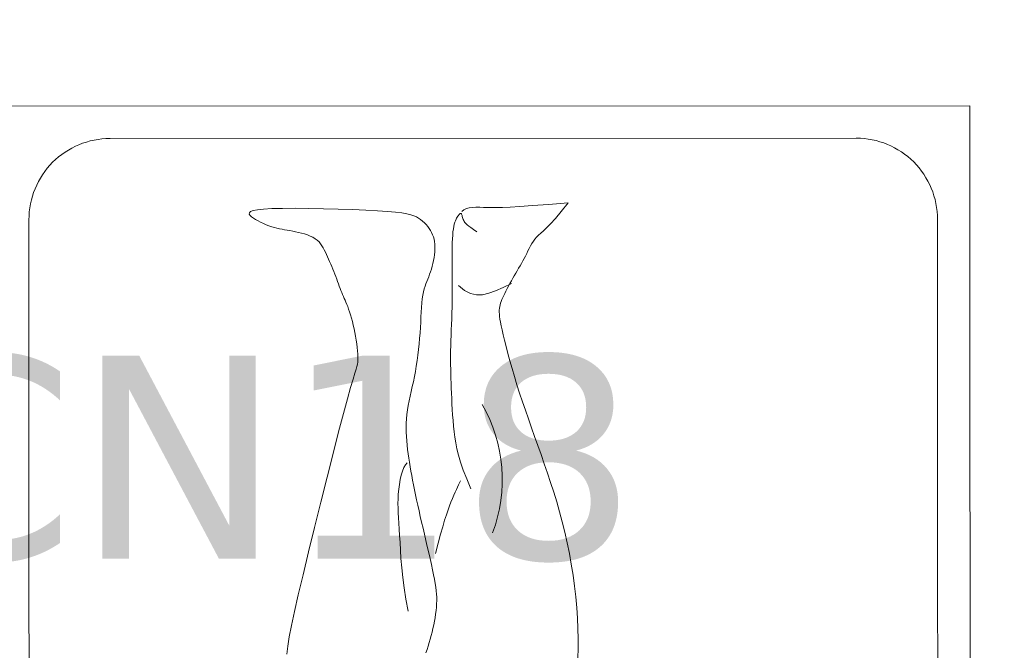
# Model space of a CAD drawing. Header units: millimetres. Extents: x 24385 to 79107, y -56478 to -23676.
# Tile 642 of 656: x 67449 to 67522, y -39987 to -39940. Entities that reach past the tile are written whole.
import ezdxf

# ---------------------------------------------------------------- set-up
doc = ezdxf.new("R2010")
doc.units = ezdxf.units.MM
doc.header["$LTSCALE"] = 2
for name, color, linetype, lineweight in [('0_OPIS', 7, 'Continuous', 13), ('10', 7, 'Continuous', 9), ('3DPLAN_A_TABELKA POMIESZCZEŃ', 7, 'Continuous', 0), ('6', 253, 'Continuous', 0), ('IS_freon_opis', 211, 'Continuous', 30)]:
    doc.layers.add(name, color=color, linetype=linetype, lineweight=lineweight)
doc.layers.add('3DPLAN_A_KRESKOWANIE 1', color=253, linetype='Continuous')
doc.layers.add('3DPLAN_A_OPIS', color=8, linetype='Continuous')
doc.layers.add('FURNITURE ZD 1 500', color=7, linetype='Continuous', lineweight=13, true_color=0x9fa8a5)
doc.styles.add('ARIAL', font='arial.ttf')
doc.styles.get("Standard").update_dxf_attribs({"font": 'arial.ttf'})

# ---------------------------------------------------------------- blocks, each defined once
blk = doc.blocks.new('A$C7B9C5A86')
at = {"layer": '6', "color": 7}
for p, q in [((0.02756, 0.31592), (0.02552, 0.31461)), ((0.02966, 0.31706), (0.02756, 0.31592)), ((0.03183, 0.31802), (0.02966, 0.31706)), ((0.03406, 0.3188), (0.03183, 0.31802)), ((0.03636, 0.31942), (0.03406, 0.3188)), ((0.03874, 0.31986), (0.03636, 0.31942)), ((0.04119, 0.32015), (0.03874, 0.31986)), ((0.04372, 0.32029), (0.04119, 0.32015)), ((0.04634, 0.32028), (0.04372, 0.32029)), ((0.04905, 0.32012), (0.04634, 0.32028)), ((0.05185, 0.31984), (0.04905, 0.32012)), ((0.05472, 0.31942), (0.05185, 0.31984)), ((0.05761, 0.3189), (0.05472, 0.31942)), ((0.0605, 0.31828), (0.05761, 0.3189)), ((0.06336, 0.31757), (0.0605, 0.31828)), ((0.06615, 0.31679), (0.06336, 0.31757)), ((0.06885, 0.31594), (0.06615, 0.31679)), ((0.07142, 0.31505), (0.06885, 0.31594)), ((0.35579, 0.31537), (0.34985, 0.31401)), ((0.36149, 0.31665), (0.35579, 0.31537)), ((0.36687, 0.31782), (0.36149, 0.31665)), ((0.37185, 0.31886), (0.36687, 0.31782)), ((0.37637, 0.31974), (0.37185, 0.31886)), ((0.38049, 0.32047), (0.37637, 0.31974)), ((0.38429, 0.32105), (0.38049, 0.32047)), ((0.38782, 0.32149), (0.38429, 0.32105)), ((0.39118, 0.32178), (0.38782, 0.32149)), ((0.39443, 0.32194), (0.39118, 0.32178)), ((0.39765, 0.32196), (0.39443, 0.32194)), ((0.40091, 0.32186), (0.39765, 0.32196)), ((0.40427, 0.32164), (0.40091, 0.32186)), ((0.40773, 0.32129), (0.40427, 0.32164)), ((0.41126, 0.32084), (0.40773, 0.32129)), ((0.41484, 0.32029), (0.41126, 0.32084)), ((0.41845, 0.31965), (0.41484, 0.32029)), ((0.42208, 0.31893), (0.41845, 0.31965)), ((0.42569, 0.31813), (0.42208, 0.31893)), ((0.42926, 0.31727), (0.42569, 0.31813)), ((0.43278, 0.31634), (0.42926, 0.31727)), ((0.43627, 0.31537), (0.43278, 0.31634)), ((0.43973, 0.31436), (0.43627, 0.31537)), ((0.01676, 0.30599), (0.01535, 0.30394)), ((0.01829, 0.30795), (0.01676, 0.30599)), ((0.01994, 0.3098), (0.01829, 0.30795)), ((0.02171, 0.31154), (0.01994, 0.3098)), ((0.02357, 0.31315), (0.02171, 0.31154)), ((0.02552, 0.31461), (0.02357, 0.31315)), ((0.07385, 0.31412), (0.07142, 0.31505)), ((0.07619, 0.31317), (0.07385, 0.31412)), ((0.07851, 0.31222), (0.07619, 0.31317)), ((0.08088, 0.3113), (0.07851, 0.31222)), ((0.08338, 0.31042), (0.08088, 0.3113)), ((0.08608, 0.3096), (0.08338, 0.31042)), ((0.08905, 0.30886), (0.08608, 0.3096)), ((0.09235, 0.30823), (0.08905, 0.30886)), ((0.09605, 0.30771), (0.09235, 0.30823)), ((0.10011, 0.30729), (0.09605, 0.30771)), ((0.10451, 0.30694), (0.10011, 0.30729)), ((0.10919, 0.30664), (0.10451, 0.30694)), ((0.11412, 0.30636), (0.10919, 0.30664)), ((0.11925, 0.30608), (0.11412, 0.30636)), ((0.12455, 0.30577), (0.11925, 0.30608)), ((0.12997, 0.3054), (0.12455, 0.30577)), ((0.31357, 0.3056), (0.30793, 0.30432)), ((0.31936, 0.30692), (0.31357, 0.3056)), ((0.32531, 0.3083), (0.31936, 0.30692)), ((0.33141, 0.30972), (0.32531, 0.3083)), ((0.33758, 0.31116), (0.33141, 0.30972)), ((0.34376, 0.3126), (0.33758, 0.31116)), ((0.34985, 0.31401), (0.34376, 0.3126)), ((0.44318, 0.31333), (0.43973, 0.31436)), ((0.44663, 0.31227), (0.44318, 0.31333)), ((0.45011, 0.31121), (0.44663, 0.31227)), ((0.01191, 0.29617), (0.01097, 0.29225)), ((0.01294, 0.29926), (0.01191, 0.29617)), ((0.01408, 0.30177), (0.01294, 0.29926)), ((0.01535, 0.30394), (0.01408, 0.30177)), ((0.13547, 0.30497), (0.12997, 0.3054)), ((0.14103, 0.30445), (0.13547, 0.30497)), ((0.1466, 0.30385), (0.14103, 0.30445)), ((0.15217, 0.30318), (0.1466, 0.30385)), ((0.1577, 0.30244), (0.15217, 0.30318)), ((0.16316, 0.30162), (0.1577, 0.30244)), ((0.16852, 0.30073), (0.16316, 0.30162)), ((0.17376, 0.29976), (0.16852, 0.30073)), ((0.17884, 0.29873), (0.17376, 0.29976)), ((0.18378, 0.29766), (0.17884, 0.29873)), ((0.18859, 0.29658), (0.18378, 0.29766)), ((0.19331, 0.29553), (0.18859, 0.29658)), ((0.26823, 0.29616), (0.26381, 0.2954)), ((0.27273, 0.29697), (0.26823, 0.29616)), ((0.27733, 0.29785), (0.27273, 0.29697)), ((0.28206, 0.29878), (0.27733, 0.29785)), ((0.28693, 0.29977), (0.28206, 0.29878)), ((0.29195, 0.30083), (0.28693, 0.29977)), ((0.29713, 0.30194), (0.29195, 0.30083)), ((0.30245, 0.3031), (0.29713, 0.30194)), ((0.30793, 0.30432), (0.30245, 0.3031)), ((0.01012, 0.28722), (0.00934, 0.28085)), ((0.01097, 0.29225), (0.01012, 0.28722)), ((0.19793, 0.29455), (0.19331, 0.29553)), ((0.20249, 0.29365), (0.19793, 0.29455)), ((0.20699, 0.29289), (0.20249, 0.29365)), ((0.21146, 0.29229), (0.20699, 0.29289)), ((0.21591, 0.29187), (0.21146, 0.29229)), ((0.22035, 0.29163), (0.21591, 0.29187)), ((0.22477, 0.29155), (0.22035, 0.29163)), ((0.22917, 0.29162), (0.22477, 0.29155)), ((0.23355, 0.29181), (0.22917, 0.29162)), ((0.23791, 0.29211), (0.23355, 0.29181)), ((0.24225, 0.2925), (0.23791, 0.29211)), ((0.24656, 0.29296), (0.24225, 0.2925)), ((0.25086, 0.29348), (0.24656, 0.29296)), ((0.25515, 0.29407), (0.25086, 0.29348)), ((0.25946, 0.2947), (0.25515, 0.29407)), ((0.26381, 0.2954), (0.25946, 0.2947)), ((0.00934, 0.28085), (0.00862, 0.27288)), ((0.00862, 0.27288), (0.00794, 0.26305)), ((0.00794, 0.26305), (0.00729, 0.25125)), ((0.00729, 0.25125), (0.0067, 0.23791)), ((0.0067, 0.23791), (0.00619, 0.22359)), ((0.11205, 0.23585), (0.11528, 0.23677)), ((0.11528, 0.23677), (0.11868, 0.23768)), ((0.11868, 0.23768), (0.12223, 0.23855)), ((0.12223, 0.23855), (0.12589, 0.23939)), ((0.12589, 0.23939), (0.12963, 0.24016)), ((0.12963, 0.24016), (0.13341, 0.24087)), ((0.13341, 0.24087), (0.1372, 0.2415)), ((0.1372, 0.2415), (0.14095, 0.24204)), ((0.14095, 0.24204), (0.1446, 0.24249)), ((0.1446, 0.24249), (0.1481, 0.24283)), ((0.1481, 0.24283), (0.15139, 0.24307)), ((0.15139, 0.24307), (0.15441, 0.2432)), ((0.15441, 0.2432), (0.15711, 0.2432)), ((0.15711, 0.2432), (0.15943, 0.24308)), ((0.15943, 0.24308), (0.16142, 0.24281)), ((0.16142, 0.24281), (0.16354, 0.2423)), ((0.16354, 0.2423), (0.16635, 0.24146)), ((0.16635, 0.24146), (0.17042, 0.24019)), ((0.17042, 0.24019), (0.1763, 0.23838)), ((0.1763, 0.23838), (0.18456, 0.23594)), ((0.08769, 0.22625), (0.08975, 0.22706)), ((0.08975, 0.22706), (0.0917, 0.22788)), ((0.0917, 0.22788), (0.09359, 0.22872)), ((0.09359, 0.22872), (0.09546, 0.22956)), ((0.09546, 0.22956), (0.09736, 0.23042)), ((0.09736, 0.23042), (0.09934, 0.23129)), ((0.09934, 0.23129), (0.10145, 0.23217)), ((0.10145, 0.23217), (0.10374, 0.23307)), ((0.10374, 0.23307), (0.10626, 0.23398)), ((0.10626, 0.23398), (0.10903, 0.23491)), ((0.10903, 0.23491), (0.11205, 0.23585)), ((0.18456, 0.23594), (0.19577, 0.23277)), ((0.19577, 0.23277), (0.21048, 0.22877)), ((0.21048, 0.22877), (0.229, 0.22389)), ((0.00619, 0.22359), (0.00578, 0.20887)), ((0.06115, 0.21608), (0.06364, 0.21715)), ((0.06364, 0.21715), (0.06614, 0.21821)), ((0.06614, 0.21821), (0.06865, 0.21923)), ((0.06865, 0.21923), (0.07116, 0.22022)), ((0.07116, 0.22022), (0.07366, 0.22116)), ((0.07366, 0.22116), (0.07613, 0.22207)), ((0.07613, 0.22207), (0.07857, 0.22294)), ((0.07857, 0.22294), (0.08096, 0.22379)), ((0.08096, 0.22379), (0.08328, 0.22462)), ((0.08328, 0.22462), (0.08553, 0.22543)), ((0.08553, 0.22543), (0.08769, 0.22625)), ((0.229, 0.22389), (0.25063, 0.21831)), ((0.25063, 0.21831), (0.27441, 0.21228)), ((0.00578, 0.20887), (0.0055, 0.19431)), ((0.04087, 0.20594), (0.04281, 0.2073)), ((0.04281, 0.2073), (0.04485, 0.20853)), ((0.04485, 0.20853), (0.04699, 0.20965)), ((0.04699, 0.20965), (0.04921, 0.21072)), ((0.04921, 0.21072), (0.0515, 0.21177)), ((0.0515, 0.21177), (0.05385, 0.21283)), ((0.05385, 0.21283), (0.05624, 0.21391)), ((0.05624, 0.21391), (0.05868, 0.215)), ((0.05868, 0.215), (0.06115, 0.21608)), ((0.27441, 0.21228), (0.29938, 0.20602)), ((0.03316, 0.19567), (0.03441, 0.19825)), ((0.03441, 0.19825), (0.03581, 0.20058)), ((0.03581, 0.20058), (0.03736, 0.20261)), ((0.03736, 0.20261), (0.03905, 0.20439)), ((0.03905, 0.20439), (0.04087, 0.20594)), ((0.29938, 0.20602), (0.32457, 0.19977)), ((0.32457, 0.19977), (0.34904, 0.19376)), ((0.0055, 0.19431), (0.00538, 0.18048)), ((0.03019, 0.18698), (0.03106, 0.18998)), ((0.03106, 0.18998), (0.03205, 0.19289)), ((0.03205, 0.19289), (0.03316, 0.19567)), ((0.34904, 0.19376), (0.37181, 0.18824)), ((0.37181, 0.18824), (0.39194, 0.18343)), ((0.00538, 0.18048), (0.00543, 0.16796)), ((0.02766, 0.17525), (0.02817, 0.17804)), ((0.02817, 0.17804), (0.02875, 0.18095)), ((0.02875, 0.18095), (0.02942, 0.18395)), ((0.02942, 0.18395), (0.03019, 0.18698)), ((0.39194, 0.18343), (0.40872, 0.17952)), ((0.40872, 0.17952), (0.42246, 0.17651)), ((0.00543, 0.16796), (0.00569, 0.1573)), ((0.02631, 0.1674), (0.02676, 0.16996)), ((0.02676, 0.16996), (0.0272, 0.17257)), ((0.0272, 0.17257), (0.02766, 0.17525)), ((0.42246, 0.17651), (0.43376, 0.17431)), ((0.43376, 0.17431), (0.4432, 0.17288)), ((0.4432, 0.17288), (0.45134, 0.17215)), ((0.0238, 0.15703), (0.02459, 0.15971)), ((0.02459, 0.15971), (0.02525, 0.16231)), ((0.02525, 0.16231), (0.02581, 0.16486)), ((0.02581, 0.16486), (0.02631, 0.1674)), ((0.00569, 0.1573), (0.00616, 0.14894)), ((0.00616, 0.14894), (0.00684, 0.14275)), ((0.01932, 0.14592), (0.02059, 0.14865)), ((0.02059, 0.14865), (0.02178, 0.15145)), ((0.02178, 0.15145), (0.02286, 0.15427)), ((0.02286, 0.15427), (0.0238, 0.15703)), ((0.00684, 0.14275), (0.0077, 0.13849)), ((0.0077, 0.13849), (0.00871, 0.13588)), ((0.01379, 0.1369), (0.01519, 0.13875)), ((0.01519, 0.13875), (0.01659, 0.14091)), ((0.01659, 0.14091), (0.01797, 0.14332)), ((0.01797, 0.14332), (0.01932, 0.14592)), ((0.00871, 0.13588), (0.00985, 0.13468)), ((0.00985, 0.13468), (0.01109, 0.13462)), ((0.01109, 0.13462), (0.01241, 0.13545)), ((0.01241, 0.13545), (0.01379, 0.1369))]:
    blk.add_line(p, q, dxfattribs=at)
for points in [[(0.45508, 0.46311), (0.44561, 0.46343), (0.43587, 0.46349), (0.42585, 0.46329), (0.41552, 0.46282), (0.40494, 0.46209), (0.39418, 0.46111), (0.3833, 0.45987), (0.37237, 0.4584), (0.36145, 0.45669), (0.35061, 0.45475), (0.33991, 0.45259), (0.32942, 0.45022), (0.31912, 0.44766), (0.30901, 0.44493), (0.29908, 0.44206), (0.28932, 0.43908), (0.27972, 0.436), (0.27026, 0.43285), (0.26095, 0.42966), (0.25176, 0.42645), (0.24269, 0.42323), (0.23373, 0.42004), (0.22487, 0.41688), (0.21611, 0.41379), (0.20744, 0.41077), (0.19885, 0.40786), (0.19033, 0.40506), (0.1819, 0.4024), (0.17362, 0.39989), (0.16557, 0.39754), (0.15785, 0.39536), (0.15054, 0.39338), (0.14372, 0.39158), (0.13749, 0.39), (0.13192, 0.38864), (0.12707, 0.38751), (0.1229, 0.38659), (0.11931, 0.38587), (0.11623, 0.38534), (0.11357, 0.38498), (0.11124, 0.38477), (0.10917, 0.3847), (0.10728, 0.38474), (0.10548, 0.3849), (0.10374, 0.38516), (0.10203, 0.38553), (0.10031, 0.38602), (0.09856, 0.38661), (0.09673, 0.38733), (0.09481, 0.38816), (0.09276, 0.38911), (0.09055, 0.39019), (0.08821, 0.39137), (0.08576, 0.39264), (0.08323, 0.39398), (0.08064, 0.39538), (0.07804, 0.39681), (0.07543, 0.39828), (0.07285, 0.39974), (0.07033, 0.4012), (0.06785, 0.40265), (0.0654, 0.40408), (0.06297, 0.40549), (0.06055, 0.40687), (0.05812, 0.40824), (0.05567, 0.40957), (0.05319, 0.41087), (0.05067, 0.41214), (0.04813, 0.41339), (0.04561, 0.41467), (0.04313, 0.41598), (0.04073, 0.41736), (0.03843, 0.41883), (0.03626, 0.42041), (0.03425, 0.42213), (0.03238, 0.42403), (0.03041, 0.42624), (0.02804, 0.42888), (0.02499, 0.4321), (0.02095, 0.43604), (0.01564, 0.44083), (0.00875, 0.44662), (0, 0.45353)], [(0.00865, 0.34724), (0.00696, 0.34936), (0.00577, 0.35188), (0.005, 0.35477), (0.00456, 0.35797), (0.00439, 0.36145), (0.00441, 0.36515), (0.00452, 0.36903), (0.00466, 0.37305), (0.00476, 0.37724), (0.00475, 0.38205), (0.0046, 0.388), (0.00425, 0.39564), (0.00367, 0.40547), (0.00279, 0.41805), (0.00159, 0.43389), (0, 0.45353)], [(0.08074, 0.39681), (0.08457, 0.38853), (0.08786, 0.38105), (0.09037, 0.37421), (0.09185, 0.36784), (0.09204, 0.3618), (0.09071, 0.35592), (0.08761, 0.35003), (0.08249, 0.34399)], [(0.28597, 0.35624), (0.27597, 0.35206), (0.26715, 0.34866), (0.25933, 0.34596), (0.25233, 0.34385), (0.24597, 0.34224), (0.24006, 0.34103), (0.23444, 0.34013), (0.22891, 0.33942), (0.22334, 0.33884), (0.21772, 0.33835), (0.21209, 0.33794), (0.20649, 0.33761), (0.20096, 0.33732), (0.19554, 0.33709), (0.19026, 0.33688), (0.18516, 0.33668), (0.18026, 0.3365), (0.17553, 0.33633), (0.17092, 0.33618), (0.16638, 0.33605), (0.16185, 0.33596), (0.15728, 0.33591), (0.15264, 0.33591), (0.14786, 0.33597), (0.1429, 0.33609), (0.13778, 0.33626), (0.13249, 0.33646), (0.12707, 0.33669), (0.12153, 0.33691), (0.11587, 0.33713), (0.11011, 0.33731), (0.10427, 0.33746), (0.09837, 0.33755), (0.09244, 0.33759), (0.08651, 0.33759), (0.08064, 0.33757), (0.07485, 0.33753), (0.06919, 0.33749), (0.06369, 0.33745), (0.05839, 0.33743), (0.05333, 0.33744), (0.04852, 0.33748), (0.04399, 0.33756), (0.03976, 0.33769), (0.03583, 0.33786), (0.03222, 0.3381), (0.02896, 0.3384), (0.02606, 0.33877), (0.02353, 0.33921), (0.02134, 0.33972), (0.01945, 0.34027), (0.01784, 0.34086), (0.01646, 0.34147), (0.01528, 0.34209), (0.01426, 0.3427), (0.01337, 0.3433), (0.01258, 0.34386), (0.0119, 0.34439), (0.01134, 0.34489), (0.01092, 0.34535), (0.01064, 0.34577), (0.01053, 0.34615), (0.0106, 0.34649), (0.01086, 0.3468), (0.01132, 0.34706), (0.01195, 0.3473), (0.01273, 0.34753), (0.01362, 0.34777), (0.01459, 0.34803), (0.01561, 0.34833), (0.01665, 0.3487), (0.01767, 0.34913), (0.01865, 0.34967), (0.01964, 0.35037), (0.0207, 0.35131), (0.02188, 0.35258), (0.02324, 0.35423), (0.02482, 0.35636), (0.0267, 0.35903), (0.02891, 0.36232)], [(0.35052, 0.32077), (0.34024, 0.32344), (0.3314, 0.32582), (0.32385, 0.32797), (0.3174, 0.32991), (0.31188, 0.33168), (0.30713, 0.33331), (0.30296, 0.33484), (0.2992, 0.3363), (0.29571, 0.33773), (0.29247, 0.33912), (0.28947, 0.34045), (0.28671, 0.34171), (0.28419, 0.34289), (0.28192, 0.34397), (0.27988, 0.34495), (0.2781, 0.34581)], [(0.40831, 0.29325), (0.39634, 0.29107), (0.38511, 0.28934), (0.3746, 0.28801), (0.36481, 0.28701), (0.35573, 0.28626), (0.34734, 0.28571), (0.33964, 0.28527), (0.33261, 0.28488), (0.32623, 0.2845), (0.32042, 0.28413), (0.31505, 0.28379), (0.31003, 0.28352), (0.30525, 0.28334), (0.3006, 0.28327), (0.29598, 0.28335), (0.29128, 0.2836), (0.28643, 0.28404), (0.28155, 0.28468), (0.27679, 0.28552), (0.27229, 0.28655), (0.26821, 0.28777), (0.26471, 0.28919), (0.26193, 0.2908), (0.26003, 0.29261)]]:
    blk.add_lwpolyline(points, dxfattribs=at)
blk.add_arc((0.27678, 0.23735), 0.15032, 69.27358, 119.95594, dxfattribs=at)
blk = doc.blocks.new('A$C54E51C45')
at = {"layer": '10'}
blk.add_lwpolyline([(1.72773, 1.37177), (1.9297, 0.68068), (0.20197, 0.17575), (0, 0.86684)], close=True, dxfattribs=at)
for points in [[(0.27587, 0.22235, -0.414214), (0.20145, 0.26311), (0.0466, 0.79294, -0.414214), (0.08736, 0.86737), (1.26221, 1.21072, -0.414214), (1.33664, 1.16996), (1.35572, 1.10467, -0.414214)], [(1.48558, 0.66033), (1.49148, 0.64012, -0.414214), (1.45072, 0.5657), (0.27587, 0.22235, -0.414214)]]:
    blk.add_lwpolyline(points, format="xyb", dxfattribs=at)
at = {"layer": '10', "xscale": 0.7391716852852, "yscale": 0.7391716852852, "zscale": 0.7391716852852, "rotation": 16.29110475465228}
blk.add_blockref('A$C7B9C5A86', (0.2462, 0.27984), dxfattribs=at)
blk = doc.blocks.new('III pietrooosoo')
at = {"layer": '3DPLAN_A_KRESKOWANIE 1'}
h = blk.add_hatch(dxfattribs=at)
h.set_pattern_fill('ANSI31', color=256, scale=5, style=0)
h.set_pattern_definition([(45, (29206.918, -39107.05), (-11.22532, 11.22532), [])])
h.paths.add_polyline_path([(26781.485, -39163.579), (26781.485, -38938.579), (26746.485, -38938.579), (26746.485, -39163.579)])
h.paths.add_polyline_path([(26746.485, -39423.63), (26776.048, -39423.63), (26776.048, -39388.27), (26746.485, -39388.27)])
h.paths.add_polyline_path([(26746.485, -38938.579), (26781.485, -38938.579), (26781.485, -39163.579), (26746.485, -39163.579)])
h.paths.add_polyline_path([(27368.971, -39343.079), (27368.971, -39410.079), (27375.971, -39410.079), (27375.971, -39403.079), (27410.971, -39403.079), (27410.971, -39383.753), (27409.388, -39383.753), (27410.004, -39383.99, -0.310329), (27410.421, -39384.596), (27410.421, -39387.026, -0.216272), (27410.191, -39387.522), (27409.527, -39388.029, -0.076898), (27409.352, -39388.124, 0.840818), (27409.471, -39388.803), (27410.155, -39388.803), (27410.155, -39388.953), (27409.471, -39388.953, -0.840818), (27409.301, -39387.983, 0.076898), (27409.436, -39387.909), (27410.1, -39387.402, 0.216272), (27410.271, -39387.026), (27410.271, -39384.596, 0.310329), (27409.95, -39384.13), (27408.971, -39383.753), (27408.971, -39315.953), (27410.971, -39315.953), (27410.971, -39109.079), (27396.971, -39109.079), (27396.971, -39304.079), (27326.971, -39304.079), (27326.971, -39321.079), (26829.971, -39321.079), (26829.971, -39251.079), (26809.485, -39251.079), (26809.485, -39321.079), (26781.485, -39321.079), (26781.485, -39387.079), (26810.971, -39387.079), (26810.971, -39343.079)])
h.paths.add_polyline_path([(28444.971, -38740.079), (28444.971, -38698.579), (28211.995, -38698.579), (28211.995, -38637.579), (28198.971, -38637.579), (28198.971, -38740.079)])
h.paths.add_polyline_path([(28624.462, -38658.579), (28601.971, -38658.579), (28601.971, -38698.579), (28559.971, -38698.579), (28559.971, -38740.079), (28624.462, -38740.079)])
h.paths.add_polyline_path([(28627.971, -38870.188), (28674.807, -38870.188), (28674.807, -38878.079), (28689.971, -38878.079), (28689.971, -38734.079), (28772.971, -38734.079), (28772.971, -38698.579), (28726.971, -38698.579), (28726.971, -38658.579), (28624.462, -38658.579), (28624.462, -38740.079), (28627.971, -38740.079)])
h.paths.add_polyline_path([(28674.807, -38878.079), (28674.807, -38870.188), (28627.971, -38870.188), (28627.971, -38897.188), (28648.971, -38897.188), (28648.971, -38878.079)])
h.paths.add_polyline_path([(28627.971, -38897.188), (28627.971, -38924.188), (28648.971, -38924.188), (28648.971, -38897.188)])
h.paths.add_polyline_path([(28648.971, -38924.188), (28627.971, -38924.188), (28627.971, -39029.079), (28204.971, -39029.079), (28204.971, -39046.079), (28245.971, -39046.079), (28245.971, -39098.079), (28618.971, -39098.079), (28618.971, -39148.335), (28648.971, -39148.335)])
h.paths.add_polyline_path([(28769.971, -39380.079), (28769.971, -39352.579), (28654.971, -39352.579), (28654.971, -39295.579), (28648.971, -39295.579), (28648.971, -39268.079), (28618.971, -39268.079), (28618.971, -39305.079), (28602.971, -39305.079), (28602.971, -39390.579), (28908.971, -39390.579), (28908.971, -39380.079)])
h.paths.add_polyline_path([(29254.971, -39636.079), (29254.971, -39479.079), (29253.971, -39456.079), (29253.971, -39299.079), (29205.971, -39299.079), (29205.971, -39365.079), (29137.971, -39365.079), (29137.971, -39390.579), (29242.971, -39390.579), (29242.971, -39525.579), (29129.971, -39525.579), (29129.971, -39588.579), (28896.971, -39588.579), (28896.971, -39613.079), (29204.971, -39613.079), (29204.971, -39636.079)])
h.paths.add_polyline_path([(28675.971, -39613.079), (28675.971, -39693.933), (28641.971, -39693.933), (28641.971, -39636.079), (28614.971, -39636.079), (28614.971, -39598.079), (28602.971, -39598.079), (28602.971, -39526.579), (28766.971, -39526.579), (28766.971, -39613.079)])
h.paths.add_polyline_path([(28575.624, -39665.496), (28722.882, -39665.496), (28722.882, -39699.906), (28575.624, -39699.906)], flags=9)
h.paths.add_polyline_path([(28641.971, -39693.933), (28641.971, -39906.079), (28675.971, -39906.079), (28675.971, -39693.933)])
h.paths.add_polyline_path([(29060.971, -38734.079), (29060.971, -38698.579), (28887.971, -38698.579), (28887.971, -38734.079)])
h.paths.add_polyline_path([(29348.971, -38734.079), (29348.971, -38698.579), (29324.971, -38698.579), (29324.971, -38658.579), (29199.971, -38658.579), (29199.971, -38698.579), (29175.971, -38698.579), (29175.971, -38734.079)])
h.paths.add_polyline_path([(29636.971, -38698.579), (29463.971, -38698.579), (29463.971, -38734.079), (29636.971, -38734.079)])
h.paths.add_polyline_path([(29924.971, -38734.079), (29924.971, -38698.579), (29901.971, -38698.579), (29901.971, -38658.579), (29776.971, -38658.579), (29776.971, -38698.579), (29751.971, -38698.579), (29751.971, -38734.079)])
h.paths.add_polyline_path([(30039.971, -38734.079), (30234.971, -38734.079), (30234.971, -38698.579), (30039.971, -38698.579)])
h.paths.add_polyline_path([(30524.971, -38734.079), (30524.971, -38698.579), (30502.971, -38698.579), (30502.971, -38658.579), (30377.971, -38658.579), (30377.971, -38698.579), (30349.971, -38698.579), (30349.971, -38734.079)])
h.paths.add_polyline_path([(30834.971, -38734.079), (30834.971, -38698.579), (30641.971, -38698.579), (30641.971, -38734.079)])
h.paths.add_polyline_path([(31048.971, -38768.581), (31550.971, -38768.581), (31550.971, -38841.079), (31594.971, -38841.079), (31594.971, -38734.079), (31625.971, -38734.079), (31625.971, -38698.579), (31098.971, -38698.579), (31098.971, -38658.579), (30973.971, -38658.579), (30973.971, -38698.579), (30948.971, -38698.579), (30948.971, -38734.079), (31048.971, -38734.079)])
h.paths.add_polyline_path([(31550.971, -39073.079), (31594.971, -39073.079), (31594.971, -39018.079), (31550.971, -39018.079)])
h.paths.add_polyline_path([(31550.971, -39378.079), (31594.971, -39378.079), (31594.971, -39250.079), (31550.971, -39250.079)])
h.paths.add_polyline_path([(31594.971, -39684.079), (31594.971, -39554.079), (31550.971, -39554.079), (31550.971, -39684.079)])
h.paths.add_polyline_path([(31594.971, -39915.079), (31594.971, -39860.079), (31550.971, -39860.079), (31550.971, -39915.079)])
h.paths.add_polyline_path([(31550.971, -40194.079), (30944.971, -40194.079), (30944.971, -40267.579), (30973.971, -40267.579), (30973.971, -40307.579), (31098.971, -40307.579), (31098.971, -40267.579), (31625.971, -40267.579), (31625.971, -40194.079), (31594.971, -40194.079), (31594.971, -40092.079), (31550.971, -40092.079), (31550.971, -40194.079)], is_closed=False)
h.paths.add_polyline_path([(30637.971, -40267.579), (30830.971, -40267.579), (30830.971, -40194.079), (30637.971, -40194.079)])
h.paths.add_polyline_path([(30345.971, -40194.079), (30345.971, -40267.579), (30369.971, -40267.579), (30369.971, -40307.579), (30494.971, -40307.579), (30494.971, -40267.579), (30520.971, -40267.579), (30520.971, -40194.079)])
h.paths.add_polyline_path([(30035.971, -40267.579), (30230.971, -40267.579), (30230.971, -40194.079), (30035.971, -40194.079)])
h.paths.add_polyline_path([(29775.971, -40161.079), (29762.971, -40161.079), (29762.971, -40198.079), (29741.971, -40198.079), (29741.971, -40267.579), (29768.971, -40267.579), (29768.971, -40307.579), (29893.971, -40307.579), (29893.971, -40267.579), (29920.971, -40267.579), (29920.971, -40194.079), (29775.971, -40194.079)])
h.paths.add_polyline_path([(29431.971, -40198.079), (29431.971, -40267.579), (29626.971, -40267.579), (29626.971, -40198.079)])
h.paths.add_polyline_path([(29140.971, -40198.079), (29140.971, -40267.579), (29161.971, -40267.579), (29161.971, -40307.579), (29286.971, -40307.579), (29286.971, -40267.579), (29316.971, -40267.579), (29316.971, -40198.079)])
h.paths.add_polyline_path([(28831.971, -40198.079), (28831.971, -40267.579), (29025.971, -40267.579), (29025.971, -40198.079)])
h.paths.add_polyline_path([(28541.971, -40267.579), (28570.971, -40267.579), (28570.971, -40307.579), (28695.971, -40307.579), (28695.971, -40267.579), (28716.971, -40267.579), (28716.971, -40198.079), (28597.433, -40198.079), (28597.123, -40198.338, -2.544085), (28595.082, -40198.079), (28541.971, -40198.079)])
h.paths.add_polyline_path([(28229.971, -40267.579), (28426.971, -40267.579), (28426.971, -40198.079), (28229.971, -40198.079)])
h.paths.add_polyline_path([(28026.624, -40155.72), (28026.624, -40307.579), (28070.971, -40307.579), (28070.971, -40267.579), (28114.971, -40267.579), (28114.971, -40198.079), (28037.971, -40198.079), (28037.971, -40155.72)])
h.paths.add_polyline_path([(28026.624, -40155.72), (27981.971, -40155.72), (27981.971, -40201.079), (27901.971, -40201.079), (27901.971, -40267.579), (27945.971, -40267.579), (27945.971, -40307.579), (28026.624, -40307.579)])
h.paths.add_polyline_path([(27916.971, -39798.787), (27920.062, -39798.787), (27920.062, -39852.787), (27916.971, -39852.787), (27916.971, -39912.079), (27981.971, -39912.079), (27981.971, -40155.72), (28026.624, -40155.72), (28026.624, -39747.079), (27916.971, -39747.079)])
h.paths.add_polyline_path([(28037.971, -39913.079), (28091.971, -39913.079), (28091.971, -39758.079), (28037.971, -39758.079), (28037.971, -39747.079), (28026.624, -39747.079), (28026.624, -40155.72), (28037.971, -40155.72)])
h.paths.add_polyline_path([(27950.971, -39566.079), (27950.971, -39590.079), (27956.971, -39590.079), (27956.971, -39657.079), (28026.624, -39657.079), (28026.624, -39566.079)])
h.paths.add_polyline_path([(28161.971, -39588.079), (28044.971, -39588.079), (28044.971, -39598.079), (28161.971, -39598.079)])
h.paths.add_polyline_path([(27590.971, -40201.079), (27590.971, -40267.579), (27726.971, -40267.579), (27726.971, -40201.079)])
h.paths.add_polyline_path([(26781.485, -40201.079), (26781.485, -40267.579), (27231.971, -40267.579), (27231.971, -40307.579), (27356.971, -40307.579), (27356.971, -40267.579), (27415.971, -40267.579), (27415.971, -40201.079)])
h.paths.add_polyline_path([(26809.485, -40155.72), (26809.485, -40201.079), (26864.971, -40201.079), (26864.971, -40155.72)])
h.paths.add_polyline_path([(26809.485, -40088.079), (26809.485, -40155.72), (26864.971, -40155.72), (26864.971, -40088.079)])
h.paths.add_polyline_path([(26809.485, -40085.079), (26809.485, -40088.079), (26864.971, -40088.079), (26864.971, -40085.079)])
h.paths.add_polyline_path([(26809.485, -39863.079), (26809.485, -39910.079), (26864.971, -39910.079), (26864.971, -39863.079)])
h.paths.add_polyline_path([(27408.971, -39315.573), (27408.971, -39313.413), (27410.971, -39313.493), (27409.051, -39313.493), (27409.051, -39315.493), (27410.971, -39315.573)], flags=16)
h.paths.add_polyline_path([(28819.947, -39558.912), (28843.994, -39558.912), (28843.994, -39578.912), (28819.947, -39578.912)], flags=24)
h.paths.add_polyline_path([(28614.299, -39470.412), (28614.299, -39446.746), (28634.299, -39446.746), (28634.299, -39470.412)], flags=24)
h.paths.add_polyline_path([(28699.151, -39459.321), (28892.582, -39459.321), (28892.582, -39432.321), (28699.151, -39432.321)])
h.paths.add_polyline_path([(28699.151, -39486.321), (28892.582, -39486.321), (28892.582, -39459.321), (28699.151, -39459.321)])
h.paths.add_polyline_path([(28699.151, -39432.321), (28892.582, -39432.321), (28892.582, -39486.321), (28699.151, -39486.321)])
h.paths.add_polyline_path([(31282.918, -38730.768), (31332.193, -38730.768), (31332.193, -38753.001), (31282.918, -38753.001)], flags=24)
h.paths.add_polyline_path([(31048.16, -38730.768), (31088.889, -38730.768), (31088.889, -38753.001), (31048.16, -38753.001)], flags=24)
h.paths.add_polyline_path([(31265.162, -38739.904, 1), (31262.748, -38738.088, 1)], flags=16)
h.paths.add_polyline_path([(28712.104, -39463.635), (28749.151, -39463.635), (28749.151, -39484.058), (28712.104, -39484.058)], flags=8)
h.paths.add_polyline_path([(28712.636, -39435.934), (28779.462, -39435.934), (28779.462, -39457.462), (28712.636, -39457.462)], flags=8)
h.paths.add_polyline_path([(28654.682, -39435.885), (28689.527, -39435.885), (28689.527, -39454.147), (28654.682, -39454.147)], flags=8)
h.paths.add_polyline_path([(28758.656, -39460.569), (28782.82, -39460.569), (28782.82, -39484.569), (28758.656, -39484.569)], flags=8)
h.paths.add_polyline_path([(28699.151, -39460.893), (28699.151, -39483.133), (28699.616, -39483.133), (28699.616, -39460.893)], flags=8)
at = {"layer": 'FURNITURE ZD 1 500', "lineweight": 0, "xscale": 100, "yscale": 100, "zscale": 100, "rotation": 253.7325219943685}
blk.add_blockref('A$C54E51C45', (27824.705, -39922.376), dxfattribs=at)
at = {"layer": '3DPLAN_A_OPIS', "color": 1, "lineweight": 30, "style": 'ARIAL'}
blk.add_attdef('31,21M2', (31149.867, -39031.422), '', height=12, dxfattribs=at)
at = {"layer": '3DPLAN_A_TABELKA POMIESZCZEŃ', "ltscale": 0.5, "style": 'ARIAL'}
blk.add_attdef('REJESTRACJA', (28148.526, -39789.868), '', height=12, dxfattribs=at)

msp = doc.modelspace()

# ---------------------------------------------------------------- block references
at = {"layer": '0_OPIS'}
msp.add_blockref('III pietrooosoo', (39611.067, 0), dxfattribs=at)

# ---------------------------------------------------------------- texts
at = {"layer": 'IS_freon_opis', "insert": (67419.022, -39965.138), "char_height": 15, "width": 116.20343, "attachment_point": 2, "line_spacing_factor": 0.938532}
msp.add_mtext('{\\fVerdana|b0|i0|c238|p34;MIH22Q4CN18\\PQch.2,2kW}', dxfattribs=at)

doc.saveas('drawing.dxf')
